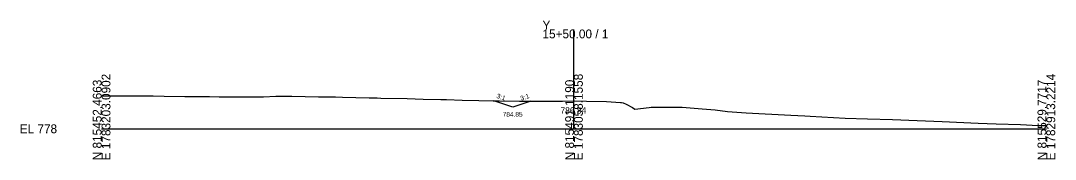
# Model space of a CAD drawing. Extents: x -12583 to 5303, y -44 to 25667.
# Drawn here: x -25.7 to 302.8, y 4990.3 to 5034.4 of the extents above; entities that cross this region are included whole.
import ezdxf

# ---------------------------------------------------------------- set-up
doc = ezdxf.new("R2010")
doc.units = 0
for name, color, linetype in [('Exist Cross Section Cell', 7, 'Continuous'), ('Exist XS Center Line Elevation Label', 7, 'Continuous'), ('Exist XS Ground Line', 7, 'Continuous'), ('Prop XS DDE', 7, 'Continuous'), ('Prop XS Ditch Slope Text', 7, 'Continuous'), ('Prop XS Ditch Standard Text', 7, 'Continuous'), ('Prop XS Side Slope Text', 7, 'Continuous')]:
    doc.layers.add(name, color=color, linetype=linetype)

msp = doc.modelspace()

# ---------------------------------------------------------------- linework, layer by layer
at = {"layer": 'Exist Cross Section Cell'}
for p, q in [((150, 5000), (150, 5031.55)), ((0, 5000), (150, 5000)), ((150, 5000), (300, 5000))]:
    msp.add_line(p, q, dxfattribs=at)
at = {"layer": 'Exist XS Ground Line'}
for p, q in [((0, 5010.52), (6.86, 5010.47)), ((6.86, 5010.47), (10.39, 5010.45)), ((10.39, 5010.45), (16.37, 5010.43)), ((16.37, 5010.43), (19.83, 5010.37)), ((19.83, 5010.37), (26.45, 5010.3)), ((26.45, 5010.3), (34.27, 5010.23)), ((34.27, 5010.23), (37.29, 5010.16)), ((37.29, 5010.16), (38.21, 5010.18)), ((38.21, 5010.18), (51.41, 5010.19)), ((51.41, 5010.19), (55.32, 5010.37)), ((55.32, 5010.37), (57.98, 5010.41)), ((57.98, 5010.41), (60.38, 5010.36)), ((60.38, 5010.36), (68.92, 5010.15)), ((68.92, 5010.15), (74.22, 5010.12)), ((74.22, 5010.12), (76.53, 5010.06)), ((76.53, 5010.06), (85.01, 5009.88)), ((85.01, 5009.88), (87.54, 5009.83)), ((87.54, 5009.83), (88.66, 5009.78)), ((88.66, 5009.78), (97.04, 5009.58)), ((97.04, 5009.58), (102.14, 5009.38)), ((102.14, 5009.38), (107.69, 5009.35)), ((107.69, 5009.35), (109.56, 5009.31)), ((109.56, 5009.31), (114.46, 5009.11)), ((114.46, 5009.11), (119.82, 5008.96)), ((119.82, 5008.96), (124.36, 5008.88)), ((124.36, 5008.88), (126.38, 5008.86)), ((126.38, 5008.86), (132.66, 5008.75)), ((132.66, 5008.75), (134.33, 5008.74)), ((134.33, 5008.74), (136.47, 5008.75)), ((136.47, 5008.75), (140.22, 5008.73)), ((140.22, 5008.73), (146.34, 5008.8)), ((146.34, 5008.8), (150.24, 5008.84)), ((150.24, 5008.84), (153.99, 5008.78)), ((153.99, 5008.78), (160.33, 5008.67)), ((160.33, 5008.67), (164.75, 5008.35)), ((164.75, 5008.35), (165.12, 5008.32)), ((165.12, 5008.32), (165.64, 5008.2)), ((165.64, 5008.2), (166.6, 5007.88)), ((166.6, 5007.88), (168.56, 5006.73)), ((174.46, 5006.83), (175.96, 5006.84)), ((175.96, 5006.84), (184.39, 5006.83)), ((168.56, 5006.73), (169.32, 5006.26)), ((169.32, 5006.26), (173.91, 5006.76)), ((173.91, 5006.76), (174.46, 5006.83)), ((184.39, 5006.83), (190.7, 5006.39)), ((190.7, 5006.39), (193.42, 5006.16)), ((193.42, 5006.16), (194.78, 5006.01)), ((194.78, 5006.01), (198.76, 5005.47)), ((198.76, 5005.47), (204.69, 5005.04)), ((204.69, 5005.04), (218.83, 5004.36)), ((218.83, 5004.36), (223.3, 5004.17)), ((223.3, 5004.17), (225, 5004.06)), ((225, 5004.06), (236.07, 5003.42)), ((236.07, 5003.42), (243.19, 5003.18)), ((243.19, 5003.18), (251.16, 5002.91)), ((251.16, 5002.91), (258.98, 5002.61)), ((258.98, 5002.61), (266.91, 5002.34)), ((266.91, 5002.34), (278.33, 5001.77)), ((278.33, 5001.77), (281.25, 5001.64)), ((281.25, 5001.64), (284.11, 5001.54)), ((284.11, 5001.54), (291.77, 5001.38)), ((291.77, 5001.38), (297.38, 5001.08)), ((297.38, 5001.08), (300, 5001.01))]:
    msp.add_line(p, q, dxfattribs=at)
at = {"layer": 'Prop XS DDE'}
for p, q in [((130.58, 5006.85), (124.5, 5008.88)), ((136.27, 5008.75), (130.58, 5006.85))]:
    msp.add_line(p, q, dxfattribs=at)

# ---------------------------------------------------------------- texts
at = {"layer": 'Exist Cross Section Cell'}
for s, p in [('Y', (140, 5031.55)), ('15+50.00 / 1', (140, 5028.75)), ('EL 778', (-26, 4998.6))]:
    msp.add_text(s, height=2.8, dxfattribs=at).set_placement(p)
for s, p in [('E 1783203.0902', (2.8, 4990)), ('E 1783058.1558', (152.8, 4990)), ('E 1782913.2214', (302.8, 4990)), ('N 815452.4663', (0, 4990)), ('N 815491.1190', (150, 4990)), ('N 815529.7717', (300, 4990))]:
    msp.add_text(s, height=2.8, rotation=90, dxfattribs=at).set_placement(p)
at = {"layer": 'Exist XS Center Line Elevation Label'}
msp.add_text('786.84', height=2, dxfattribs=at).set_placement((145.72, 5004.84))
at = {"layer": 'Prop XS Ditch Slope Text'}
msp.add_text('3:1', height=1.5, rotation=18.4349, dxfattribs=at).set_placement((133.26, 5008.91))
at = {"layer": 'Prop XS Ditch Standard Text'}
msp.add_text('784.85', height=1.5, dxfattribs=at).set_placement((127.35, 5003.85))
at = {"layer": 'Prop XS Side Slope Text'}
msp.add_text('3:1', height=1.5, rotation=341.5651, dxfattribs=at).set_placement((125.26, 5009.85))

doc.saveas('drawing.dxf')
